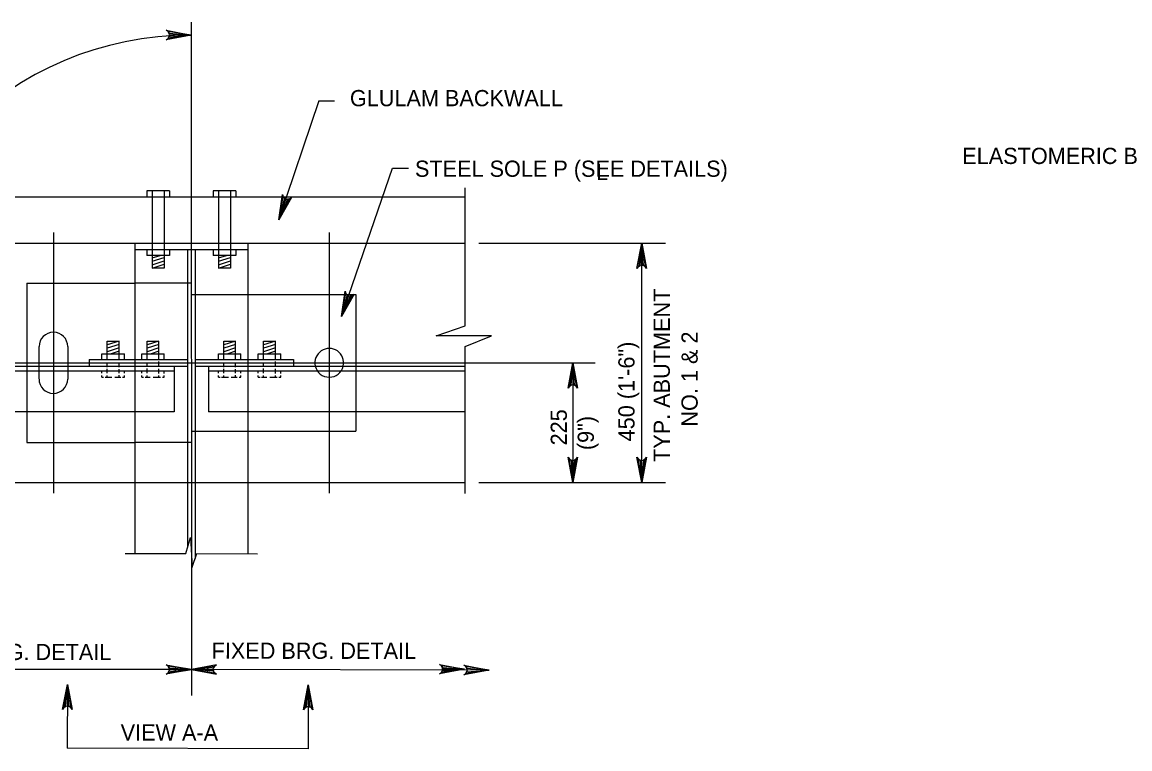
# Model space of a CAD drawing. Extents: x 638175 to 640495, y 294277 to 298435.
# Drawn here: x 638557.3 to 638762.6, y 294453.9 to 294588.5 of the extents above; entities that cross this region are included whole.
import ezdxf

# ---------------------------------------------------------------- set-up
doc = ezdxf.new("R2010")
doc.units = 0
for name, color, linetype in [('3', 7, 'Continuous'), ('4', 7, 'Continuous'), ('5', 7, 'Continuous'), ('8', 7, 'Continuous')]:
    doc.layers.add(name, color=color, linetype=linetype)

msp = doc.modelspace()

# ---------------------------------------------------------------- linework, layer by layer
at = {"layer": '3'}
for p, q in [((638588.66, 294588.46), (638588.67, 294463.76)), ((638639.39, 294532.22), (638639.39, 294557.76)), ((638538.66, 294556.14), (638639.39, 294556.14)), ((638563.1, 294549.5), (638563.11, 294501.27)), ((638614.22, 294549.5), (638614.22, 294501.27)), ((638538.66, 294547.53), (638639.39, 294547.53)), ((638578.19, 294547.53), (638578.19, 294525.97)), ((638578.19, 294546.35), (638599.13, 294546.35)), ((638587.96, 294546.35), (638587.96, 294491.2)), ((638589.36, 294546.35), (638589.37, 294489.18)), ((638599.13, 294547.53), (638599.13, 294525.97)), ((638558.18, 294540.15), (638578.19, 294540.15)), ((638558.18, 294540.15), (638558.19, 294524.79)), ((638599.13, 294538.03), (638619.14, 294538.03)), ((638619.14, 294538.03), (638619.14, 294524.79)), ((638634.03, 294530.38), (638639.39, 294532.22)), ((638644.3, 294530.38), (638634.03, 294530.38)), ((638639.39, 294528.39), (638644.3, 294530.38)), ((638560.45, 294524.79), (638560.45, 294528.39)), ((638565.77, 294528.38), (638565.76, 294524.79)), ((638639.39, 294501.2), (638639.39, 294528.39)), ((638569.75, 294525.97), (638587.96, 294525.97)), ((638569.75, 294525.97), (638569.75, 294524.79)), ((638589.37, 294525.97), (638607.57, 294525.97)), ((638607.57, 294525.97), (638607.57, 294524.79)), ((638538.66, 294524.79), (638587.96, 294524.79)), ((638560.44, 294522.39), (638560.45, 294524.79)), ((638565.76, 294524.79), (638565.76, 294522.38)), ((638585.5, 294524.79), (638585.5, 294516.33)), ((638589.37, 294524.79), (638639.39, 294524.79)), ((638558.19, 294516.33), (638558.19, 294510.62)), ((638578.19, 294516.33), (638578.19, 294490.05)), ((638599.13, 294516.33), (638599.13, 294490)), ((638619.14, 294516.33), (638619.14, 294512.73)), ((638599.13, 294512.73), (638619.14, 294512.73)), ((638558.19, 294510.62), (638578.19, 294510.62)), ((638538.66, 294503.24), (638578.19, 294503.24)), ((638599.13, 294503.24), (638639.39, 294503.24))]:
    msp.add_line(p, q, dxfattribs=at)
for centre, start, end in [((638563.11, 294528.39), 359.9259, 179.9259), ((638614.22, 294525.38), 347.2403, 192.7597), ((638614.22, 294525.39), 192.9195, 347.0805), ((638563.1, 294522.38), 179.9259, 359.9259)]:
    msp.add_arc(centre, 2.66, start, end, dxfattribs=at)
at = {"layer": '4'}
for p, q in [((638612.25, 294573.88), (638615.2, 294573.88)), ((638616.49, 294533.96), (638625.94, 294561.42)), ((638625.94, 294561.42), (638628.89, 294561.42)), ((638641.92, 294547.53), (638676.54, 294547.53)), ((638672.12, 294503.24), (638672.12, 294547.53)), ((638522.81, 294525.38), (638663.48, 294525.38)), ((638659.33, 294525.38), (638659.33, 294503.24)), ((638641.92, 294503.24), (638676.54, 294503.24)), ((638644.36, 294503.24), (638660.14, 294503.24)), ((638644.36, 294503.24), (638657.46, 294503.24)), ((638654.67, 294503.24), (638656.39, 294503.24)), ((638658.89, 294503.24), (638663.76, 294503.24)), ((638587.63, 294490.06), (638588.51, 294493.07)), ((638588.51, 294493.07), (638588.81, 294487.55)), ((638576.4, 294490.05), (638587.63, 294490.06)), ((638588.81, 294487.55), (638589.67, 294490.06)), ((638589.67, 294490.06), (638600.93, 294489.99)), ((638587.9, 294468.61), (638518.47, 294468.57)), ((638643.84, 294468.5), (638588.67, 294468.61)), ((638565.69, 294465.84), (638565.68, 294454)), ((638610.29, 294465.77), (638610.29, 294453.91)), ((638610.29, 294453.91), (638565.68, 294454))]:
    msp.add_line(p, q, dxfattribs=at)
for points in [[(638588.66, 294586.08), (638584, 294585.21), (638584.36, 294585.46), (638584.54, 294585.77), (638584.6, 294586.08), (638584.54, 294586.4), (638584.36, 294586.71), (638584, 294586.96), (638588.66, 294586.08), (638584.36, 294586.71), (638584.54, 294586.4), (638588.66, 294586.08), (638584.6, 294586.08), (638584.54, 294585.77), (638588.66, 294586.08), (638584.36, 294585.46)], [(638604.88, 294551.87), (638612.38, 294573.98)], [(638604.88, 294551.87), (638605.54, 294556.56), (638605.67, 294556.14), (638605.9, 294555.86), (638606.18, 294555.71), (638606.49, 294555.66), (638606.85, 294555.74), (638607.2, 294556), (638604.88, 294551.87), (638606.85, 294555.74), (638606.49, 294555.66), (638604.88, 294551.87), (638606.18, 294555.71), (638605.9, 294555.86), (638604.88, 294551.87), (638605.67, 294556.14)], [(638672.12, 294547.53), (638672.99, 294542.87), (638672.74, 294543.23), (638672.43, 294543.41), (638672.12, 294543.47), (638671.8, 294543.41), (638671.49, 294543.23), (638671.24, 294542.87), (638672.12, 294547.53), (638671.49, 294543.23), (638671.8, 294543.41), (638672.12, 294547.53), (638672.12, 294543.47), (638672.43, 294543.41), (638672.12, 294547.53), (638672.74, 294543.23)], [(638616.49, 294533.96), (638617.18, 294538.65), (638617.3, 294538.23), (638617.53, 294537.96), (638617.81, 294537.8), (638618.12, 294537.75), (638618.48, 294537.82), (638618.83, 294538.08), (638616.49, 294533.96), (638618.48, 294537.82), (638618.12, 294537.75), (638616.49, 294533.96), (638617.81, 294537.8), (638617.53, 294537.96), (638616.49, 294533.96), (638617.3, 294538.23)], [(638659.33, 294525.38), (638660.2, 294520.72), (638659.96, 294521.08), (638659.64, 294521.27), (638659.33, 294521.32), (638659.02, 294521.27), (638658.71, 294521.08), (638658.46, 294520.72), (638659.33, 294525.38), (638658.71, 294521.08), (638659.02, 294521.27), (638659.33, 294525.38), (638659.33, 294521.32), (638659.64, 294521.27), (638659.33, 294525.38), (638659.96, 294521.08)], [(638659.33, 294503.24), (638658.46, 294507.9), (638658.71, 294507.54), (638659.02, 294507.35), (638659.33, 294507.3), (638659.64, 294507.35), (638659.96, 294507.54), (638660.2, 294507.9), (638659.33, 294503.24), (638659.96, 294507.54), (638659.64, 294507.35), (638659.33, 294503.24), (638659.33, 294507.3), (638659.02, 294507.35), (638659.33, 294503.24), (638658.71, 294507.54)], [(638672.12, 294503.24), (638671.24, 294507.9), (638671.49, 294507.54), (638671.8, 294507.35), (638672.12, 294507.3), (638672.43, 294507.35), (638672.74, 294507.54), (638672.99, 294507.9), (638672.12, 294503.24), (638672.74, 294507.54), (638672.43, 294507.35), (638672.12, 294503.24), (638672.12, 294507.3), (638671.8, 294507.35), (638672.12, 294503.24), (638671.49, 294507.54)], [(638588.67, 294468.61), (638584, 294467.73), (638584.36, 294467.98), (638584.55, 294468.29), (638584.6, 294468.61), (638584.55, 294468.92), (638584.36, 294469.23), (638584, 294469.48), (638588.67, 294468.61), (638584.36, 294469.23), (638584.55, 294468.92), (638588.67, 294468.61), (638584.6, 294468.61), (638584.55, 294468.29), (638588.67, 294468.61), (638584.36, 294467.98)], [(638588.67, 294468.61), (638593.33, 294467.73), (638592.97, 294467.98), (638592.78, 294468.29), (638592.73, 294468.61), (638592.78, 294468.92), (638592.97, 294469.23), (638593.33, 294469.48), (638588.67, 294468.61), (638592.97, 294469.23), (638592.78, 294468.92), (638588.67, 294468.61), (638592.73, 294468.61), (638592.78, 294468.29), (638588.67, 294468.61), (638592.97, 294467.98)], [(638639.3, 294468.63), (638634.63, 294467.77), (638634.99, 294468.02), (638635.18, 294468.33), (638635.23, 294468.64), (638635.18, 294468.96), (638635, 294469.27), (638634.64, 294469.52), (638639.3, 294468.63), (638635, 294469.27), (638635.18, 294468.96), (638639.3, 294468.63), (638635.23, 294468.64), (638635.18, 294468.33), (638639.3, 294468.63), (638634.99, 294468.02)], [(638643.84, 294468.5), (638639.18, 294467.63), (638639.54, 294467.88), (638639.73, 294468.19), (638639.78, 294468.51), (638639.73, 294468.82), (638639.54, 294469.13), (638639.18, 294469.38), (638643.84, 294468.5), (638639.54, 294469.13), (638639.73, 294468.82), (638643.84, 294468.5), (638639.78, 294468.51), (638639.73, 294468.19), (638643.84, 294468.5), (638639.54, 294467.88)], [(638565.69, 294465.84), (638566.56, 294461.18), (638566.31, 294461.54), (638566, 294461.73), (638565.69, 294461.78), (638565.38, 294461.73), (638565.06, 294461.54), (638564.81, 294461.18), (638565.69, 294465.84), (638565.06, 294461.54), (638565.38, 294461.73), (638565.69, 294465.84), (638565.69, 294461.78), (638566, 294461.73), (638565.69, 294465.84), (638566.31, 294461.54)], [(638610.29, 294465.77), (638611.17, 294461.11), (638610.92, 294461.47), (638610.6, 294461.66), (638610.29, 294461.71), (638609.98, 294461.66), (638609.67, 294461.47), (638609.42, 294461.11), (638610.29, 294465.77), (638609.67, 294461.47), (638609.98, 294461.66), (638610.29, 294465.77), (638610.29, 294461.71), (638610.6, 294461.66), (638610.29, 294465.77), (638610.92, 294461.47)]]:
    msp.add_lwpolyline(points, dxfattribs=at)
for points in [[(638604.88, 294551.87), (638606.08, 294554.63), (638605.6, 294554.79)], [(638671.62, 294544.58), (638672.61, 294544.58), (638672.12, 294547.53)], [(638617.91, 294536.59), (638616.98, 294536.91), (638616.5, 294533.96)], [(638658.84, 294522.43), (638659.82, 294522.43), (638659.33, 294525.38)], [(638658.84, 294506.19), (638659.82, 294506.19), (638659.33, 294503.24)], [(638671.62, 294506.19), (638672.61, 294506.19), (638672.12, 294503.24)], [(638585.67, 294469.11), (638585.67, 294468.11), (638588.67, 294468.61)], [(638591.67, 294469.1), (638591.67, 294468.1), (638588.67, 294468.61)]]:
    msp.add_lwpolyline(points, close=True, dxfattribs=at)
at = {"layer": '5'}
msp.add_arc((638588.66, 294525.38), 60.7, 90.0028, 180, dxfattribs=at)
at = {"layer": '8'}
for p, q in [((638584.6, 294557.24), (638580.44, 294557.24)), ((638580.44, 294557.24), (638580.44, 294556.14)), ((638581.43, 294557.24), (638581.43, 294556.14)), ((638583.62, 294557.24), (638583.62, 294556.14)), ((638584.6, 294557.24), (638584.6, 294556.14)), ((638596.88, 294557.24), (638592.72, 294557.24)), ((638592.72, 294557.24), (638592.72, 294556.14)), ((638593.71, 294557.24), (638593.71, 294556.14)), ((638595.89, 294557.24), (638595.89, 294556.14)), ((638596.88, 294557.24), (638596.88, 294556.14)), ((638581.43, 294556.14), (638581.43, 294546.35)), ((638583.62, 294556.14), (638583.62, 294546.35)), ((638593.71, 294556.14), (638593.71, 294546.35)), ((638595.89, 294556.14), (638595.89, 294546.35)), ((638580.44, 294546.35), (638580.44, 294545.26)), ((638581.43, 294546.35), (638581.43, 294542.94)), ((638583.62, 294546.35), (638583.62, 294542.94)), ((638584.6, 294546.35), (638584.6, 294545.26)), ((638592.72, 294546.35), (638592.72, 294545.26)), ((638593.71, 294546.35), (638593.71, 294542.94)), ((638595.89, 294546.35), (638595.89, 294542.94)), ((638596.88, 294546.35), (638596.88, 294545.26)), ((638584.6, 294545.26), (638580.44, 294545.26)), ((638581.43, 294544.8), (638582.87, 294545.26)), ((638581.43, 294544.18), (638583.62, 294544.88)), ((638596.88, 294545.26), (638592.72, 294545.26)), ((638593.71, 294544.8), (638595.15, 294545.26)), ((638593.71, 294544.18), (638595.89, 294544.88)), ((638581.43, 294543.56), (638583.62, 294544.26)), ((638581.43, 294542.94), (638583.62, 294543.64)), ((638583.62, 294542.94), (638581.43, 294542.94)), ((638593.71, 294543.56), (638595.89, 294544.26)), ((638593.71, 294542.94), (638595.89, 294543.64)), ((638595.89, 294542.94), (638593.71, 294542.94)), ((638588.66, 294540.15), (638578.19, 294540.15)), ((638588.66, 294538.03), (638599.13, 294538.03)), ((638575.27, 294529.38), (638573.09, 294528.69)), ((638573.09, 294525.97), (638573.09, 294529.38)), ((638573.09, 294529.38), (638575.27, 294529.38)), ((638575.27, 294528.76), (638573.09, 294528.07)), ((638575.27, 294528.14), (638573.09, 294527.45)), ((638575.27, 294525.97), (638575.27, 294529.38)), ((638582.65, 294529.38), (638580.47, 294528.69)), ((638580.47, 294529.38), (638582.65, 294529.38)), ((638580.47, 294525.97), (638580.47, 294529.38)), ((638582.65, 294528.76), (638580.47, 294528.07)), ((638582.65, 294528.14), (638580.47, 294527.45)), ((638582.65, 294525.97), (638582.65, 294529.38)), ((638596.85, 294529.38), (638594.67, 294528.69)), ((638594.67, 294529.38), (638596.85, 294529.38)), ((638594.67, 294525.97), (638594.67, 294529.38)), ((638596.85, 294528.77), (638594.67, 294528.07)), ((638596.85, 294528.14), (638594.67, 294527.45)), ((638596.85, 294525.97), (638596.85, 294529.38)), ((638602.05, 294525.97), (638602.05, 294529.38)), ((638602.05, 294529.38), (638604.24, 294529.38)), ((638604.24, 294529.38), (638602.05, 294528.69)), ((638604.24, 294528.77), (638602.05, 294528.07)), ((638604.24, 294528.15), (638602.05, 294527.45)), ((638604.24, 294525.97), (638604.24, 294529.38)), ((638558.18, 294525.96), (638558.19, 294516.32)), ((638572.1, 294525.97), (638572.1, 294527.07)), ((638572.1, 294527.07), (638576.26, 294527.07)), ((638575.27, 294527.52), (638573.83, 294527.07)), ((638576.26, 294525.97), (638576.26, 294527.07)), ((638578.19, 294525.97), (638578.19, 294516.33)), ((638579.48, 294527.07), (638583.64, 294527.07)), ((638579.48, 294525.97), (638579.48, 294527.07)), ((638582.65, 294527.53), (638581.21, 294527.07)), ((638583.64, 294525.97), (638583.64, 294527.07)), ((638593.68, 294527.07), (638597.84, 294527.07)), ((638593.68, 294525.97), (638593.68, 294527.07)), ((638596.85, 294527.53), (638595.42, 294527.07)), ((638597.84, 294525.97), (638597.84, 294527.07)), ((638599.13, 294525.97), (638599.13, 294516.33)), ((638601.07, 294525.97), (638601.07, 294527.07)), ((638601.07, 294527.07), (638605.22, 294527.07)), ((638604.24, 294527.53), (638602.8, 294527.07)), ((638605.22, 294525.97), (638605.22, 294527.07)), ((638619.14, 294525.98), (638619.14, 294516.33)), ((638585.5, 294523.81), (638538.66, 294523.81)), ((638572.1, 294523.47), (638572.1, 294523.82)), ((638573.09, 294524.6), (638573.09, 294525.37)), ((638573.09, 294523.47), (638573.09, 294524.29)), ((638575.27, 294524.6), (638575.27, 294525.36)), ((638575.27, 294523.45), (638575.27, 294524.19)), ((638576.26, 294523.45), (638576.26, 294523.82)), ((638579.48, 294523.49), (638579.48, 294523.81)), ((638580.47, 294524.7), (638580.47, 294525.41)), ((638580.47, 294523.49), (638580.47, 294524.35)), ((638582.65, 294524.87), (638582.65, 294525.63)), ((638582.65, 294523.43), (638582.65, 294524.29)), ((638583.64, 294523.43), (638583.64, 294523.81)), ((638591.83, 294524.79), (638591.83, 294516.33)), ((638639.39, 294523.81), (638591.83, 294523.81)), ((638593.68, 294523.47), (638593.68, 294523.82)), ((638594.67, 294524.6), (638594.67, 294525.37)), ((638594.67, 294523.47), (638594.67, 294524.29)), ((638596.85, 294524.6), (638596.85, 294525.36)), ((638596.85, 294523.45), (638596.85, 294524.19)), ((638597.84, 294523.45), (638597.84, 294523.82)), ((638601.07, 294523.49), (638601.07, 294523.81)), ((638602.05, 294524.7), (638602.05, 294525.41)), ((638602.05, 294523.49), (638602.05, 294524.35)), ((638604.24, 294524.87), (638604.24, 294525.63)), ((638604.24, 294523.43), (638604.24, 294524.29)), ((638605.22, 294523.43), (638605.22, 294523.81)), ((638572.1, 294522.72), (638572.1, 294523.01)), ((638572.1, 294522.72), (638572.4, 294522.72)), ((638572.67, 294522.72), (638573.95, 294522.72)), ((638573.09, 294522.72), (638573.09, 294523.03)), ((638574.46, 294522.72), (638575.6, 294522.72)), ((638575.27, 294522.72), (638575.27, 294523.08)), ((638575.93, 294522.72), (638576.26, 294522.72)), ((638576.26, 294522.72), (638576.26, 294523.03)), ((638579.48, 294522.72), (638579.48, 294523.01)), ((638579.48, 294522.72), (638579.8, 294522.72)), ((638580.1, 294522.72), (638581.04, 294522.72)), ((638580.47, 294522.72), (638580.47, 294523.05)), ((638581.61, 294522.72), (638582.98, 294522.72)), ((638582.65, 294522.72), (638582.65, 294523.03)), ((638583.3, 294522.72), (638583.64, 294522.72)), ((638583.64, 294522.72), (638583.64, 294523.05)), ((638593.68, 294522.72), (638593.68, 294523.01)), ((638593.68, 294522.72), (638593.98, 294522.72)), ((638594.25, 294522.72), (638595.53, 294522.72)), ((638594.67, 294522.72), (638594.67, 294523.03)), ((638596.04, 294522.72), (638597.18, 294522.72)), ((638596.85, 294522.72), (638596.85, 294523.08)), ((638597.52, 294522.72), (638597.84, 294522.72)), ((638597.84, 294522.72), (638597.84, 294523.03)), ((638601.07, 294522.72), (638601.07, 294523.01)), ((638601.07, 294522.72), (638601.39, 294522.72)), ((638601.68, 294522.72), (638602.63, 294522.72)), ((638602.05, 294522.72), (638602.05, 294523.05)), ((638603.19, 294522.72), (638604.57, 294522.72)), ((638604.24, 294522.72), (638604.24, 294523.03)), ((638604.88, 294522.72), (638605.22, 294522.72)), ((638605.22, 294522.72), (638605.22, 294523.05)), ((638585.5, 294516.33), (638538.66, 294516.33)), ((638639.39, 294516.33), (638591.83, 294516.33)), ((638588.66, 294512.73), (638599.13, 294512.73)), ((638588.66, 294510.62), (638578.19, 294510.62)), ((638578.19, 294503.24), (638599.13, 294503.24))]:
    msp.add_line(p, q, dxfattribs=at)

# ---------------------------------------------------------------- texts
at = {"layer": '4'}
for s, p in [('GLULAM BACKWALL', (638618.05, 294572.9)), ('ELASTOMERIC BEARING PAD', (638731.51, 294562.2)), ('STEEL SOLE P (SEE DETAILS)', (638630.1, 294559.83)), ('L', (638663.67, 294559.22))]:
    msp.add_text(s, height=3, dxfattribs=at).set_placement(p)
for s, rotation, p in [('TYP. ABUTMENT', 90, (638677.33, 294507.03)), ('NO. 1 & 2', 90, (638682.48, 294513.57)), ('450 (1\'-6")', 90, (638670.78, 294510.84)), ('225', 90, (638658.25, 294510.09)), ('(9")', 90, (638663.25, 294509.22)), ('EXPANSION BRG. DETAIL', 359.964, (638524.35, 294470.37)), ('FIXED BRG. DETAIL', 359.964, (638592.42, 294470.58)), ('VIEW A-A', 359.964, (638575.57, 294455.44))]:
    msp.add_text(s, height=3, rotation=rotation, dxfattribs=at).set_placement(p)

doc.saveas('drawing.dxf')
